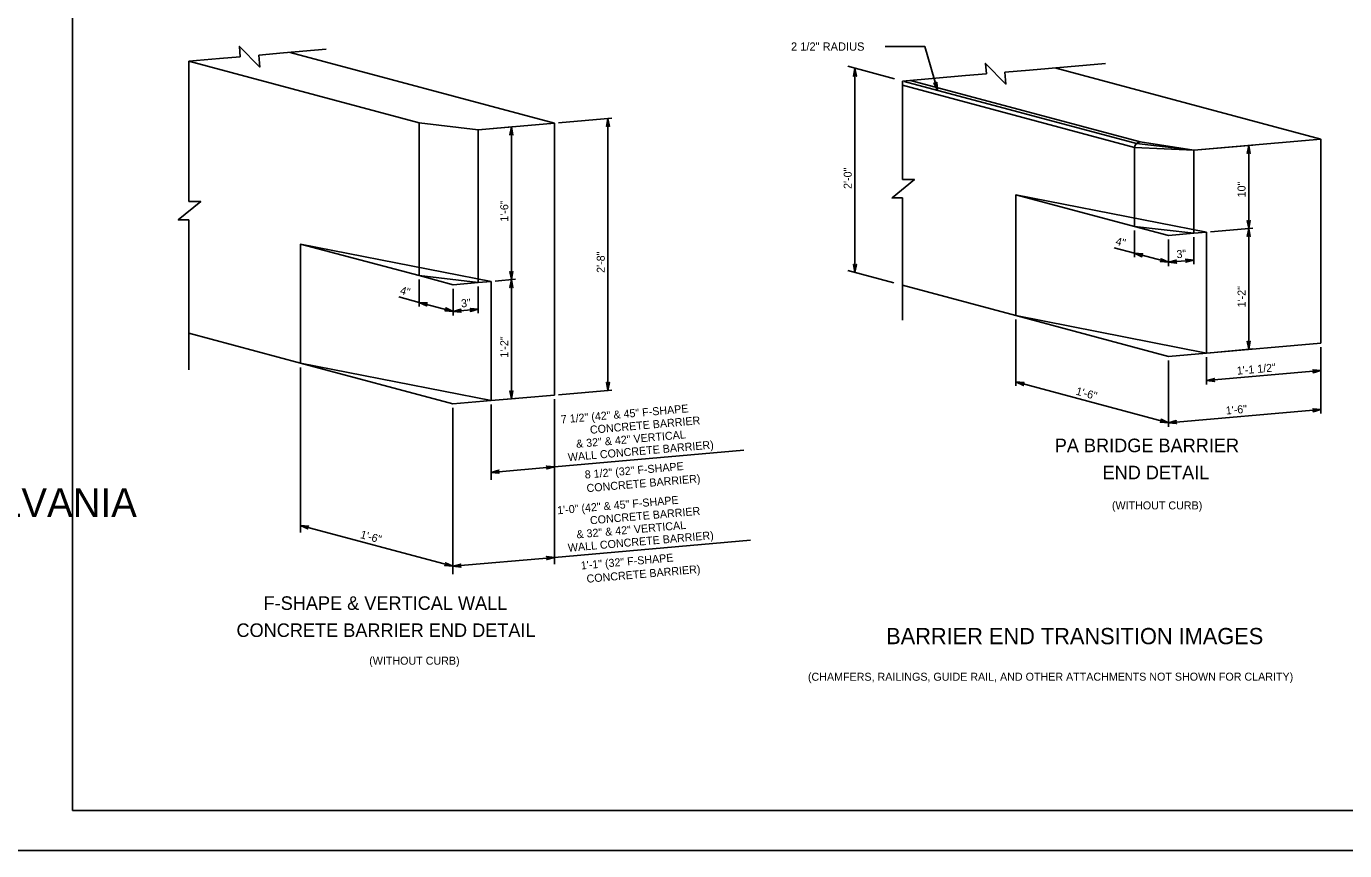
# Model space of a CAD drawing. Extents: x 632007860 to 635435983, y 295418622 to 297794622.
# Drawn here: x 634553598 to 635047670, y 295418622 to 295727759 of the extents above; entities that cross this region are included whole.
import ezdxf

# ---------------------------------------------------------------- set-up
doc = ezdxf.new("R2010")
doc.units = 0
for name, color, linetype in [('1', 7, 'Continuous'), ('B_conc_c', 7, 'Continuous'), ('B_conc_d', 7, 'Continuous'), ('B_conc_w', 7, 'Continuous'), ('B_title', 7, 'Continuous'), ('PLT-BNDY', 7, 'Continuous'), ('S-DETL-DIMS', 7, 'Continuous'), ('S-DETL-T120', 7, 'Continuous')]:
    doc.layers.add(name, color=color, linetype=linetype)

# ---------------------------------------------------------------- blocks, each defined once
blk = doc.blocks.new('LT')
at = {"layer": '1'}
blk.add_lwpolyline([(0.125, 0), (-11185, -2097.125), (-10323, -1500), (-9878.625, -750), (-9750, 0), (-9878.625, 750), (-10323.125, 1499.875), (-11184.875, 2097.125), (0.125, 0), (-10323.125, 1499.875), (-9878.625, 750), (0.125, 0), (-9750, 0), (-9878.625, -750), (0.125, 0), (-10323, -1500)], dxfattribs=at)

msp = doc.modelspace()

# ---------------------------------------------------------------- linework, layer by layer
at = {"layer": '1'}
for p, q in [((634570860, 295433622), (634570860, 295997622)), ((635356860, 295433622), (634570860, 295433622))]:
    msp.add_line(p, q, dxfattribs=at)
at = {"layer": 'B_conc_c'}
for p, q in [((634652500, 295718002), (634751555, 295691460)), ((634614449, 295714673), (634700818, 295691530)), ((634861501, 295712779), (634878935, 295708107)), ((634939088, 295712203), (635038797, 295685486)), ((634882590, 295707128), (634969613, 295683810)), ((634885013, 295707472), (634971087, 295684408)), ((634881949, 295705672), (634968971, 295682354)), ((634700818, 295691530), (634722981, 295688960)), ((634700818, 295634273), (634700818, 295691530)), ((634751555, 295691460), (634722981, 295688960)), ((634722981, 295631703), (634722981, 295688960)), ((634751555, 295589463), (634751555, 295691460)), ((634968962, 295652712), (634968962, 295682357)), ((634991174, 295681319), (634968971, 295682354)), ((634969613, 295683810), (634991174, 295681319)), ((634991174, 295681319), (634971087, 295684408)), ((635038797, 295685486), (634991174, 295681319)), ((635038797, 295685486), (635038797, 295608998)), ((634991174, 295650146), (634991174, 295681319)), ((634924501, 295664625), (634968962, 295652712)), ((634924501, 295664625), (634924501, 295619311)), ((634995936, 295650562), (634924501, 295664625)), ((634968962, 295652712), (634991174, 295650146)), ((634968962, 295652712), (634981649, 295649312)), ((634981649, 295649312), (634991174, 295650146)), ((634995936, 295650562), (634991174, 295650146)), ((634995936, 295650562), (634995936, 295605248)), ((634656309, 295601443), (634656309, 295646061)), ((634656309, 295646061), (634727744, 295632120)), ((634700818, 295634273), (634656309, 295646061)), ((634700818, 295634273), (634722981, 295631703)), ((634700818, 295634273), (634713504, 295630874)), ((634861505, 295636190), (634878703, 295631582)), ((634722981, 295631703), (634713504, 295630874)), ((634727744, 295632120), (634722981, 295631703)), ((634727744, 295587380), (634727744, 295632120)), ((634881940, 295630715), (634924501, 295619311)), ((634995936, 295605248), (634924501, 295619311)), ((634924501, 295619311), (634981649, 295603998)), ((634614449, 295612659), (634656309, 295601443)), ((635038797, 295608998), (634995936, 295605248)), ((634981649, 295603998), (634995936, 295605248)), ((634656309, 295601443), (634727744, 295587380)), ((634656309, 295601443), (634713457, 295586130)), ((634751555, 295589463), (634727744, 295587380)), ((634713457, 295586130), (634727744, 295587380))]:
    msp.add_line(p, q, dxfattribs=at)
msp.add_arc((634971087, 295682292), 2117, 90, 178.31397, dxfattribs=at)
at = {"layer": 'B_conc_w'}
for p, q in [((634650001, 295717783), (634640688, 295716968)), ((634665993, 295719182), (634650001, 295717783)), ((634626012, 295715684), (634614449, 295714673)), ((634614449, 295671446), (634614449, 295714673)), ((634626012, 295715684), (634633773, 295716363)), ((634958039, 295713861), (634929614, 295711374)), ((634905625, 295709275), (634881940, 295707203)), ((634881940, 295679692), (634881940, 295707203)), ((634905625, 295709275), (634913386, 295709954)), ((634929614, 295711374), (634920300, 295710559)), ((634881940, 295679692), (634881940, 295670343)), ((634614449, 295671446), (634614449, 295662097)), ((634881940, 295655611), (634881940, 295663402)), ((634614449, 295647365), (634614449, 295655156)), ((634881940, 295655611), (634881940, 295617516)), ((634614449, 295647365), (634614449, 295598953))]:
    msp.add_line(p, q, dxfattribs=at)
for points in [[(634640688, 295716968), (634641080, 295712488), (634633433, 295720254), (634633773, 295716363)], [(634920300, 295710559), (634920692, 295706079), (634913045, 295713844), (634913386, 295709954)], [(634881940, 295670343), (634886437, 295670343), (634878035, 295663402), (634881940, 295663402)], [(634614449, 295662097), (634618946, 295662097), (634610544, 295655156), (634614449, 295655156)]]:
    msp.add_lwpolyline(points, dxfattribs=at)
at = {"layer": 'PLT-BNDY'}
msp.add_lwpolyline([(634530860, 296012622), (635371860, 296012622), (635371860, 295418622), (634530860, 295418622)], close=True, dxfattribs=at)
at = {"layer": 'S-DETL-DIMS'}
for p, q in [((634875461, 295720148), (634890346, 295720148)), ((634890346, 295720148), (634895087, 295703780)), ((634864128, 295635488), (634864128, 295712075)), ((634753050, 295691591), (634773076, 295693343)), ((634771582, 295591215), (634771582, 295693212)), ((634724476, 295689091), (634736897, 295690178)), ((634735403, 295632790), (634735403, 295690047)), ((634992668, 295681450), (635013228, 295683251)), ((635011734, 295651946), (635011734, 295683120)), ((634968962, 295651212), (634968962, 295641187)), ((634981649, 295647812), (634981649, 295637787)), ((634981649, 295647812), (634981649, 295637787)), ((634991126, 295648641), (634991126, 295638616)), ((634997430, 295650693), (635013236, 295652081)), ((634997430, 295650693), (635013228, 295652076)), ((635011742, 295606635), (635011742, 295651950)), ((634961288, 295644743), (634968962, 295642687)), ((634968962, 295642687), (634981649, 295639287)), ((634991126, 295640116), (634981649, 295639287)), ((634989693, 295639991), (634991126, 295640116)), ((634700818, 295632773), (634700818, 295622748)), ((634729238, 295632250), (634736897, 295632921)), ((634729238, 295632250), (634736897, 295632921)), ((634735403, 295588050), (634735403, 295632790)), ((634713504, 295629374), (634713504, 295619349)), ((634713504, 295629374), (634713504, 295619349)), ((634722981, 295630203), (634722981, 295620178)), ((634693143, 295626305), (634700818, 295624248)), ((634700818, 295624248), (634713504, 295620849)), ((634722981, 295621678), (634713504, 295620849)), ((634721549, 295621553), (634722981, 295621678)), ((634924501, 295617811), (634924501, 295592886)), ((634995936, 295603748), (634995934, 295593397)), ((634997430, 295605379), (635013236, 295606767)), ((635038797, 295607498), (635038795, 295597147)), ((635038797, 295607498), (635038797, 295582573)), ((634656309, 295599798), (634656309, 295537895)), ((634981649, 295602498), (634981649, 295577574)), ((634981649, 295602498), (634981649, 295577574)), ((634995934, 295594897), (635038795, 295598647)), ((634924501, 295594386), (634981649, 295579074)), ((634729238, 295587511), (634736897, 295588181)), ((634753050, 295589594), (634773076, 295591346)), ((634713457, 295584630), (634713457, 295559706)), ((634713457, 295584630), (634713457, 295522369)), ((634727744, 295585880), (634727744, 295557645)), ((634751555, 295587963), (634751555, 295526052)), ((635038797, 295584073), (634981649, 295579074)), ((634822542, 295568787), (634751555, 295562576)), ((634751555, 295562576), (634727744, 295560493)), ((634656309, 295540595), (634713457, 295525283)), ((634825016, 295535043), (634751555, 295528616)), ((634751555, 295528616), (634713457, 295525283))]:
    msp.add_line(p, q, dxfattribs=at)
msp.add_lwpolyline([(634895087, 295703780), (634894796, 295706776), (634894708, 295706513), (634894550, 295706345), (634894369, 295706257), (634894169, 295706235), (634893945, 295706293), (634893730, 295706468), (634895087, 295703780), (634893945, 295706293), (634894169, 295706235), (634895087, 295703780), (634894369, 295706257), (634894550, 295706345), (634895087, 295703780), (634894708, 295706513)], dxfattribs=at)

# ---------------------------------------------------------------- block references
for p, xscale, yscale, rotation in [((634864128, 295712075), 0.26821336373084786, 0.26822435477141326, 89.99999999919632), ((634771582, 295693212), 0.26821336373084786, 0.26822435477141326, 89.99999999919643), ((634735403, 295690047), 0.2682133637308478, 0.2682243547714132, 90.00000000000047), ((635011734, 295683120), 0.26821336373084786, 0.26822435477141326, 89.99999999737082), ((635011734, 295651946), 0.26821336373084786, 0.26822435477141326, -90.00000000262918), ((635011742, 295651950), 0.26821336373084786, 0.26822435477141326, 90), ((634968962, 295642687), 0.2682133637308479, 0.26822435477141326, 165.00000000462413), ((634864128, 295635488), 0.26821336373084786, 0.26822435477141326, -90.00000000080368), ((634981649, 295639287), 0.2682133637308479, 0.26822435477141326, -14.999999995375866), ((634981649, 295639287), 0.26821336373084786, 0.2682243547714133, -174.9999999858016), ((634991126, 295640116), 0.26821336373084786, 0.2682243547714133, 5.000000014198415), ((634735403, 295632790), 0.2682133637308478, 0.2682243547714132, -89.99999999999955), ((634735403, 295632790), 0.26821336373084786, 0.26822435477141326, 90.0000000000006), ((634700818, 295624248), 0.2682133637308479, 0.26822435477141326, 165.00000000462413), ((634713504, 295620849), 0.2682133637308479, 0.26822435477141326, -14.999999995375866), ((634713504, 295620849), 0.26821336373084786, 0.2682243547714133, -174.9999999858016), ((634722981, 295621678), 0.26821336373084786, 0.2682243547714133, 5.000000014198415), ((635011742, 295606635), 0.26821336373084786, 0.26822435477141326, -90), ((635038795, 295598647), 0.2682133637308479, 0.26822435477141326, 5.000000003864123), ((634771582, 295591215), 0.26821336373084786, 0.26822435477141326, -90.00000000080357), ((634924501, 295594386), 0.26821336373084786, 0.26822435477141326, 164.9999999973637), ((634995934, 295594897), 0.2682133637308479, 0.26822435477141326, -174.9999999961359), ((634735403, 295588050), 0.26821336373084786, 0.26822435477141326, -89.9999999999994), ((635038797, 295584073), 0.26821336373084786, 0.26822435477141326, 4.9999999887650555), ((634981649, 295579074), 0.26821336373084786, 0.26822435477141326, -15.000000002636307), ((634981649, 295579074), 0.26821336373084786, 0.26822435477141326, -175.00000001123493), ((634727744, 295560493), 0.2682133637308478, 0.26822435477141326, -174.99999996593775), ((634751555, 295562576), 0.2682133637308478, 0.26822435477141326, 5.000000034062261), ((634656309, 295540595), 0.26821336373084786, 0.26822435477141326, 164.9999999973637), ((634751555, 295528616), 0.26821336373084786, 0.26822435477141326, 5.000000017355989), ((634713457, 295525283), 0.26821336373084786, 0.26822435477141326, -15.000000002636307), ((634713457, 295525283), 0.26821336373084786, 0.26822435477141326, -174.99999998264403)]:
    msp.add_blockref('LT', p, dxfattribs=dict(at, xscale=xscale, yscale=yscale, rotation=rotation))

# ---------------------------------------------------------------- texts
at = {"layer": '1'}
msp.add_text('COMMONWEALTH OF PENNSYLVANIA', height=10783.37, dxfattribs=at).set_placement((634329011, 295543766))
at = {"layer": 'B_conc_d'}
for s, p in [('(WITHOUT CURB)', (634960451, 295546597)), ('(WITHOUT CURB)', (634682092, 295488354)), ('(CHAMFERS, RAILINGS, GUIDE RAIL, AND OTHER ATTACHMENTS NOT SHOWN FOR CLARITY)', (634846522, 295482330))]:
    msp.add_text(s, height=3000, rotation=0.017, dxfattribs=at).set_placement(p)
at = {"layer": 'B_title'}
for s, height, p in [('PA BRIDGE BARRIER', 5079.8, (634939024, 295568058)), ('END DETAIL', 5079.8, (634956944, 295557899)), ('F-SHAPE & VERTICAL WALL', 5079.8, (634642506, 295508921)), ('CONCRETE BARRIER END DETAIL', 5079.8, (634632347, 295498761)), ('BARRIER END TRANSITION IMAGES', 6096, (634875855, 295496043))]:
    msp.add_text(s, height=height, rotation=360, dxfattribs=at).set_placement(p)
at = {"layer": 'S-DETL-DIMS'}
for s, rotation, p in [('2\'-0"', 90, (634862928, 295666790)), ('10"', 90, (635010534, 295663623)), ('1\'-6"', 90, (634734203, 295654509)), ('4"', 345, (634961599, 295645902)), ('2\'-8"', 90, (634770382, 295635304)), ('3"', 5, (634984788, 295640767)), ('4"', 345, (634693454, 295627464)), ('1\'-2"', 90, (635010542, 295622383)), ('3"', 5, (634716643, 295622328)), ('1\'-2"', 90, (634734203, 295603510)), ('1\'-1 1/2"', 5, (635007388, 295597104)), ('1\'-6"', 345, (634946712, 295589677)), ('7 1/2" (42" & 45" F-SHAPE', 5, (634754042, 295578834)), ('1\'-6"', 5, (635003235, 295582167)), ('CONCRETE BARRIER', 5, (634764960, 295574939)), ('& 32" & 42" VERTICAL', 5, (634759761, 295569671)), ('WALL CONCRETE BARRIER)', 5, (634756689, 295564658)), ('8 1/2" (32" F-SHAPE', 5, (634763007, 295558144)), ('CONCRETE BARRIER)', 5, (634763690, 295553035)), ('1\'-0" (42" & 45" F-SHAPE', 5, (634752695, 295544756)), ('CONCRETE BARRIER', 5, (634764960, 295540978)), ('& 32" & 42" VERTICAL', 5, (634759909, 295535723)), ('1\'-6"', 345, (634678519, 295535886)), ('WALL CONCRETE BARRIER)', 5, (634756689, 295530698)), ('1\'-1" (32" F-SHAPE', 5, (634761513, 295524053)), ('CONCRETE BARRIER)', 5, (634763690, 295519075))]:
    msp.add_text(s, height=3000, rotation=rotation, dxfattribs=at).set_placement(p)
at = {"layer": 'S-DETL-T120'}
msp.add_text('2 1/2" RADIUS', height=3102.3, dxfattribs=at).set_placement((634840172, 295718627))

doc.saveas('drawing.dxf')
